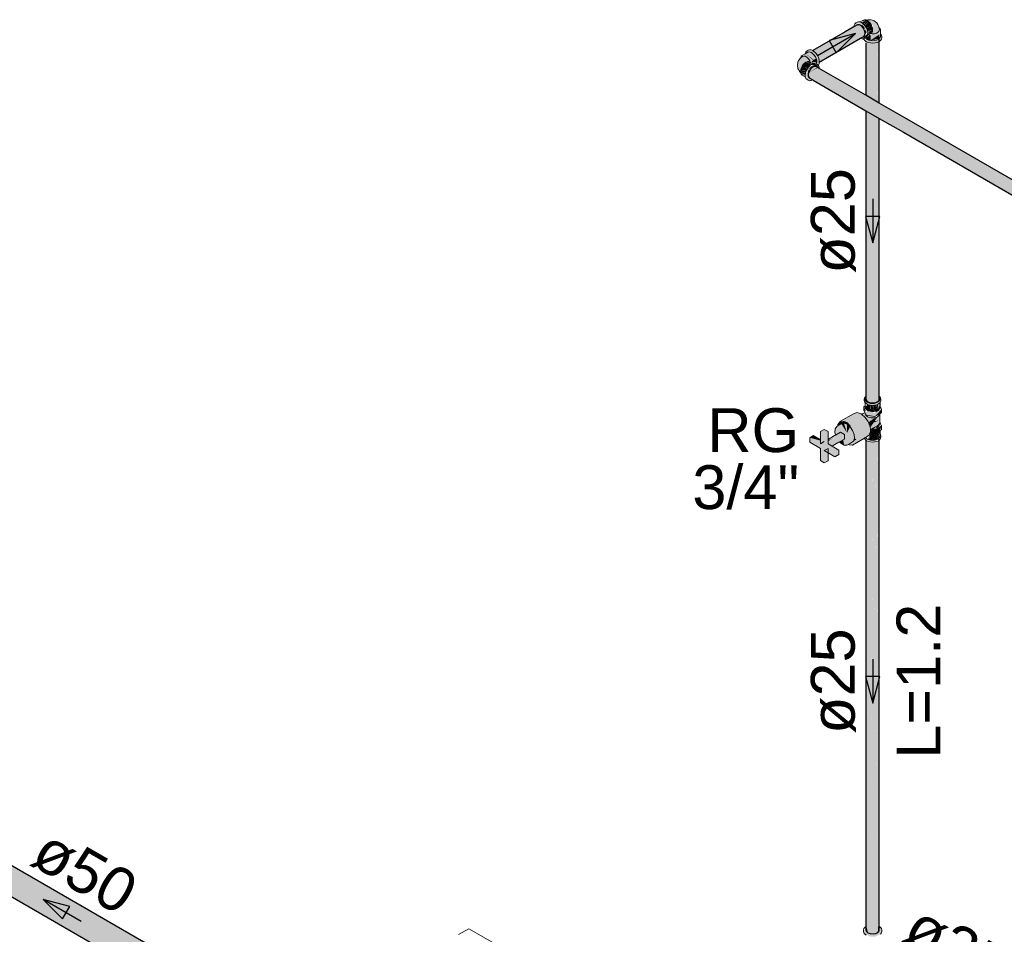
# Model space of a CAD drawing. Header units: millimetres. Extents: x 567 to 934, y -1 to 364.
# Tile 593 of 656: x 760.3 to 764.79, y 71.02 to 75.2. Entities that reach past the tile are written whole.
import ezdxf

# ---------------------------------------------------------------- set-up
doc = ezdxf.new("R2010")
doc.units = ezdxf.units.MM
doc.header["$MEASUREMENT"] = 0
doc.linetypes.add('JIS_02_2.0', pattern=[0.3, 0.2, -0.1])
doc.linetypes.add('NULL', pattern=[0])
for name, color, linetype, lineweight in [('AF-Condutos', 140, 'Continuous', 25), ('AF-Conexões', 152, 'Continuous', 18), ('AF-Registro', 253, 'Continuous', 18), ('AF-Sentido conduto', 140, 'Continuous', 30), ('AF-Textos conduto', 7, 'Continuous', 9), ('DI-Área do detalhe', 10, 'JIS_02_2.0', 0), ('Textos', 7, 'Continuous', 9)]:
    doc.layers.add(name, color=color, linetype=linetype, lineweight=lineweight)
doc.styles.add('Arial', font='arial.ttf')

msp = doc.modelspace()

# ---------------------------------------------------------------- hatches: boundary and pattern name
at = {"layer": 'AF-Condutos', "linetype": 'Continuous'}
for points in [[(763.9178, 75.0549), (763.9295, 75.0456), (764.1479, 75.1584), (764.1397, 75.1673), (764.1225, 75.1731)], [(764.1495, 75.1185), (764.1567, 75.1357), (764.1479, 75.1584), (763.9303, 75.046), (763.9431, 75.0251), (764.1214, 75.1174), (763.9467, 75.0142), (764.1317, 75.113), (763.9479, 75.0058)], [(764.1214, 75.1174), (763.9434, 75.0253), (763.9466, 75.0145)], [(764.1513, 75.1195), (764.1362, 75.111), (763.9479, 75.0021)], [(764.1317, 75.113), (763.947, 75.0143), (763.9479, 75.0059)], [(763.9482, 75.0023), (764.1362, 75.111), (763.9484, 75.006)], [(764.1629, 75.0914), (764.1609, 75.0968), (764.1626, 74.85)], [(764.1613, 74.8507), (764.1621, 74.8502), (764.1609, 75.0905)], [(764.1629, 75.0956), (764.1687, 74.8464), (764.1698, 74.8458), (764.1698, 75.0946)], [(764.1643, 74.849), (764.1672, 74.8473), (764.1629, 75.0914)], [(764.1629, 74.8498), (764.1643, 74.849), (764.1629, 75.0914)], [(764.1672, 74.8473), (764.1687, 74.8464), (764.163, 75.0915)], [(764.2015, 74.9585), (764.2023, 75.0898), (764.1698, 75.0925), (764.1698, 74.8458), (764.2014, 74.8276)], [(764.2126, 74.9575), (764.2123, 75.0922), (764.2023, 75.0898), (764.2014, 74.8276), (764.2136, 74.8205)], [(764.2136, 74.8205), (764.2152, 75.0929), (764.2123, 75.0922)], [(764.2136, 74.8205), (764.2153, 74.8196), (764.2153, 75.1019)], [(764.2153, 75.0917), (764.2153, 74.8195), (764.2215, 74.816), (764.2217, 75.0966), (764.221, 75.0961)], [(763.9349, 74.9814), (763.9254, 74.9831), (763.9078, 74.9709), (763.8975, 74.9485), (763.9012, 74.9307), (768.1001, 72.5064), (766.9026, 73.1993), (768.0964, 72.5138), (766.9164, 73.198), (768.0964, 72.5242), (766.9396, 73.1959), (768.1001, 72.5358), (766.9682, 73.1933), (768.1068, 72.5466), (766.9974, 73.1906), (768.1153, 72.5548), (767.0222, 73.1883), (768.1243, 72.5589), (767.0383, 73.1868), (768.1321, 72.5582)], [(764.1609, 73.4681), (764.1629, 73.4586), (764.1805, 73.4485), (764.2054, 73.4492), (764.2132, 74.7505), (764.1609, 74.7807)], [(764.2217, 73.4677), (764.2217, 74.7456), (764.2132, 74.7505), (764.2054, 73.4492), (764.2153, 73.4539)], [(764.1609, 71.0591), (764.163, 71.0604), (764.1629, 73.2846)], [(764.1609, 71.0439), (764.1629, 73.2759), (764.1609, 73.2774)], [(764.17, 71.0635), (764.1698, 73.2785), (764.163, 71.0607), (764.1698, 71.0305), (764.1805, 71.0265), (764.1805, 73.2745)], [(764.2054, 71.0272), (764.2153, 71.0319), (764.2153, 73.2799)], [(764.221, 73.2766), (764.2153, 73.274), (764.2153, 71.0319)], [(764.221, 71.0599), (764.221, 73.2864), (764.2154, 71.072)], [(764.221, 71.0384), (764.2217, 73.2781), (764.221, 73.2776)], [(764.2217, 71.0594), (764.2217, 73.2937), (764.2211, 71.064)], [(764.1629, 73.2756), (764.163, 71.0607), (764.1698, 73.2707)], [(764.1698, 73.2721), (764.17, 71.066), (764.1805, 73.2678)], [(764.1805, 71.0265), (764.1931, 71.0253), (764.1931, 73.2733)], [(764.1805, 73.2679), (764.1805, 71.0265), (764.193, 73.2665)], [(764.1931, 71.0253), (764.2054, 71.0272), (764.2054, 73.2752)], [(764.1931, 73.2689), (764.1931, 71.0253), (764.2053, 73.2698)], [(764.2152, 73.2729), (764.2054, 73.2706), (764.2054, 71.0272)], [(757.4887, 72.798), (763.4015, 69.3843), (763.3942, 69.399), (763.3942, 69.4198), (763.4016, 69.443), (763.4149, 69.4646), (763.4321, 69.4809), (763.45, 69.4891), (757.5852, 72.875), (757.5371, 72.9029), (757.5192, 72.8947), (757.5021, 72.8784), (757.4887, 72.8568), (757.4814, 72.8335), (757.4814, 72.8128)], [(757.5371, 72.9029), (757.5852, 72.875), (763.1753, 69.6477)], [(757.5371, 72.9029), (763.1753, 69.6477), (763.45, 69.4891), (763.4656, 69.4877), (757.5527, 72.9015)], [(757.5568, 72.7586), (763.0602, 69.5813), (763.4015, 69.3843)], [(764.163, 71.0607), (764.1629, 71.0366), (764.1698, 71.0305)], [(764.2153, 71.0624), (764.2153, 71.0319), (764.221, 71.0384)], [(764.2171, 71.0617), (764.221, 71.0384), (764.221, 71.0599)]]:
    msp.add_hatch(color=151, dxfattribs=at).paths.add_polyline_path(points)
at = {"layer": 'AF-Conexões', "linetype": 'Continuous'}
for points in [[(764.1133, 75.1678), (764.1278, 75.1803), (764.156, 75.1575), (764.1636, 75.1379), (764.1695, 75.1413), (764.1666, 75.1512), (764.1558, 75.1698), (764.1411, 75.1829), (764.1263, 75.1868), (764.1097, 75.1772)], [(764.1354, 75.1853), (764.1602, 75.1947), (764.1542, 75.1953)], [(764.1574, 75.1931), (764.1405, 75.1833), (764.1665, 75.192)], [(764.1665, 75.192), (764.1415, 75.1826), (764.1454, 75.1798)], [(764.1428, 75.1639), (764.1519, 75.151), (764.156, 75.1575), (764.1428, 75.1739)], [(764.146, 75.1801), (764.1503, 75.1756), (764.1665, 75.192)], [(764.1511, 75.1748), (764.1729, 75.1873), (764.1665, 75.192)], [(764.152, 75.1753), (764.1558, 75.1698), (764.1729, 75.1873)], [(764.1568, 75.1684), (764.1619, 75.1609), (764.1878, 75.1655), (764.1729, 75.1873)], [(764.1663, 75.1517), (764.1903, 75.1572), (764.1878, 75.1655), (764.1624, 75.1598)], [(764.2201, 75.1603), (764.2144, 75.1747), (764.1986, 75.1904), (764.1643, 75.1936), (764.1938, 75.1685), (764.1933, 75.1585), (764.1864, 75.1358), (764.199, 75.1319), (764.2199, 75.1382)], [(764.1428, 75.1082), (764.1666, 75.1172), (764.1696, 75.1404), (764.1646, 75.1285)], [(764.2263, 75.1492), (764.2216, 75.1592), (764.2241, 75.1344), (764.1825, 75.1298), (764.1825, 75.1004), (764.1707, 75.099), (764.1609, 75.1046), (764.1554, 75.101), (764.1807, 75.0898), (764.2023, 75.0898), (764.2209, 75.096), (764.2317, 75.1136)], [(764.1559, 75.1268), (764.1636, 75.1379), (764.1583, 75.1517)], [(764.1652, 75.1063), (764.2263, 75.1314), (764.1613, 75.1097)], [(764.1627, 75.1087), (764.1825, 75.1004), (764.1825, 75.1252), (764.1757, 75.1258)], [(764.1694, 75.1452), (764.1903, 75.1572), (764.1664, 75.1517)], [(764.1903, 75.1572), (764.1685, 75.1446), (764.1878, 75.1485)], [(764.1796, 75.1428), (764.17, 75.1372), (764.1878, 75.1417), (764.1878, 75.1475), (764.1693, 75.1437)], [(764.1703, 75.13), (764.1878, 75.1371), (764.1903, 75.1425)], [(764.1706, 75.1311), (764.1903, 75.1425), (764.1711, 75.1364)], [(764.1802, 75.1009), (764.2211, 75.1094), (764.2217, 75.1284)], [(763.8633, 75.0216), (763.8538, 75.0095), (763.8481, 74.988), (763.8506, 74.9734), (763.8634, 74.9541), (763.8651, 74.9722), (763.8854, 75.0058), (763.9043, 75.0086), (763.8914, 75.0246), (763.8767, 75.0302)], [(763.875, 75.0341), (763.8937, 75.0261), (763.9086, 75.0043), (763.9341, 75.019), (763.9412, 75.0095), (763.9412, 74.9982), (763.9471, 74.9953), (763.9442, 75.0228), (763.9334, 75.0414), (763.9187, 75.0545), (763.8981, 75.055)], [(763.9376, 75.001), (763.8854, 75.0414), (763.9365, 74.996)], [(763.8881, 74.9628), (763.892, 74.9709), (763.875, 74.9911), (763.8636, 74.9672)], [(763.8977, 74.9793), (763.881, 74.9973), (763.875, 74.9911), (763.8926, 74.9719)], [(763.8949, 75.0025), (763.881, 74.9973), (763.9027, 74.9848), (763.9085, 74.9898)], [(763.9018, 74.9853), (763.881, 74.9973), (763.8977, 74.9794)], [(763.9178, 74.9211), (763.8975, 74.9381), (763.9416, 74.9775), (763.8975, 74.9485), (763.8979, 74.9675), (763.9111, 74.9839), (763.9052, 74.9873), (763.8981, 74.9798), (763.8873, 74.9612), (763.8833, 74.9419), (763.8979, 74.9194)], [(763.9145, 74.9936), (763.8996, 75.0053), (763.8937, 75.0047)], [(763.9134, 74.9933), (763.8937, 75.0047), (763.9086, 74.9911)], [(763.9206, 74.9831), (763.9111, 74.9839), (763.9018, 74.9724)], [(763.9245, 74.9827), (763.9018, 74.9724), (763.9068, 74.9699)], [(763.9471, 74.9807), (763.9275, 74.9968), (763.9059, 74.9879), (763.9187, 74.9895)], [(763.9332, 74.9824), (763.9235, 74.988), (763.9116, 74.9843)], [(763.9374, 75.0029), (763.9341, 75.019), (763.9126, 75.0066), (763.9155, 75.0004)], [(763.8853, 74.9546), (763.8636, 74.9672), (763.8627, 74.9594)], [(763.8832, 74.9475), (763.885, 74.9536), (763.8627, 74.9594)], [(763.8627, 74.9594), (763.8834, 74.9424), (763.8839, 74.9472)], [(763.8663, 74.9509), (763.8833, 74.9411), (763.8627, 74.9594)], [(763.8844, 74.9552), (763.8873, 74.9612), (763.8636, 74.9672)], [(763.8841, 74.9358), (763.8636, 74.9525), (763.866, 74.9471)], [(763.8955, 74.9509), (763.9073, 74.97), (763.8979, 74.9675)], [(763.9471, 74.9807), (763.9391, 74.979), (763.8989, 74.9529)], [(764.2217, 71.0594), (764.2211, 71.0387), (764.1815, 71.0264), (764.1603, 71.034), (764.1582, 71.0538), (764.1514, 71.0374), (764.1554, 71.0242), (764.1807, 71.013), (764.2023, 71.013), (764.2263, 71.0232), (764.2331, 71.043)]]:
    msp.add_hatch(color=161, dxfattribs=at).paths.add_polyline_path(points)
at = {"layer": 'AF-Registro', "linetype": 'Continuous'}
for points in [[(764.1577, 73.4697), (764.1528, 73.4585), (764.164, 73.443), (764.1908, 73.4365), (764.216, 73.4422), (764.2288, 73.4585), (764.2098, 73.4456), (764.181, 73.4434), (764.1611, 73.4547)], [(764.1609, 73.471), (764.1567, 73.4653), (764.1699, 73.4524)], [(764.1507, 73.4151), (764.1614, 73.4076), (764.1507, 73.4308)], [(764.1565, 73.4342), (764.1519, 73.4315), (764.1666, 73.4106)], [(764.156, 73.4035), (764.1614, 73.3919), (764.2016, 73.3857), (764.231, 73.4184), (764.2016, 73.4014), (764.1725, 73.4102)], [(764.1565, 73.4286), (764.1666, 73.4146), (764.1724, 73.4392), (764.1683, 73.4403)], [(764.1724, 73.4393), (764.1666, 73.4146), (764.1819, 73.4095), (764.1806, 73.4374)], [(764.1819, 73.4372), (764.1819, 73.4095), (764.1908, 73.4088), (764.1908, 73.4365)], [(764.1908, 73.4365), (764.1908, 73.4088), (764.1997, 73.4095)], [(764.1997, 73.4095), (764.1997, 73.4359), (764.1922, 73.4366)], [(764.208, 73.4115), (764.201, 73.4374), (764.1997, 73.4109)], [(764.208, 73.4115), (764.2059, 73.4377), (764.2011, 73.4374)], [(764.231, 73.4027), (764.231, 73.4184), (764.2016, 73.3857)], [(764.2236, 73.4228), (764.2024, 73.4025), (764.2215, 73.4129)], [(764.208, 73.4129), (764.208, 73.4378), (764.2059, 73.4385)], [(764.208, 73.439), (764.208, 73.4115), (764.2151, 73.4146)], [(764.2151, 73.4407), (764.2098, 73.4395), (764.2151, 73.4146)], [(764.2151, 73.4418), (764.2151, 73.4146), (764.2205, 73.4187)], [(764.2251, 73.431), (764.2251, 73.4495), (764.2216, 73.4459), (764.2203, 73.4197)], [(764.1063, 73.3994), (764.0422, 73.3624), (764.0568, 73.3662), (764.0744, 73.3604), (764.092, 73.3459), (764.0744, 73.3104), (764.1156, 73.3021), (764.1797, 73.3391), (764.1707, 73.3623), (764.1561, 73.3829), (764.1413, 73.395), (764.1209, 73.4032)], [(764.0603, 73.3551), (764.0744, 73.3504), (764.0744, 73.3104), (764.0914, 73.3447), (764.0744, 73.3604), (764.0568, 73.3662)], [(764.1549, 73.4029), (764.1457, 73.3976), (764.1713, 73.3605), (764.2123, 73.384), (764.1749, 73.3898)], [(764.1716, 73.3598), (764.1754, 73.3502), (764.2202, 73.3673)], [(764.1801, 73.3344), (764.2144, 73.3852), (764.1736, 73.3547)], [(764.2133, 73.3846), (764.1775, 73.3639), (764.1736, 73.3547)], [(764.2238, 73.3597), (764.2238, 73.3982), (764.1801, 73.3344), (764.1888, 73.3318), (764.2144, 73.3452)], [(763.9043, 73.2682), (763.9528, 73.2402), (763.9528, 73.1842), (763.9708, 73.1738), (763.9881, 73.1838), (763.9881, 73.2398), (763.9708, 73.2298), (764.0193, 73.2018), (764.0366, 73.2118), (764.0366, 73.2326), (763.9881, 73.2606), (763.9881, 73.3166), (763.9701, 73.327), (763.9528, 73.317), (763.9528, 73.261), (763.9701, 73.271), (763.9043, 73.289)], [(764.0192, 73.3141), (764.0223, 73.3011), (764.0441, 73.3137), (764.0626, 73.3036), (764.0568, 73.2794), (764.0608, 73.2551), (764.074, 73.2543), (764.1044, 73.2731), (764.1089, 73.2863), (764.1073, 73.3037), (764.1001, 73.3223), (764.0885, 73.3388), (764.0744, 73.3504), (764.0603, 73.3551), (764.0487, 73.352), (764.0325, 73.3422), (764.0207, 73.3298)], [(764.0375, 73.3456), (764.0487, 73.352), (764.0744, 73.3104), (764.0574, 73.3644), (764.0422, 73.3624), (764.0332, 73.3496)], [(764.1639, 73.2922), (764.176, 73.3007), (764.1816, 73.3173), (764.1797, 73.3391), (764.1639, 73.3132), (764.1156, 73.3021), (764.1073, 73.3037), (764.1089, 73.2863), (764.1175, 73.2803), (764.0829, 73.2594), (764.0999, 73.2552)], [(764.1639, 73.3132), (764.1797, 73.3391), (764.1156, 73.3021)], [(764.1794, 73.3108), (764.2016, 73.3074), (764.2016, 73.3272), (764.1827, 73.3208)], [(764.1808, 73.3258), (764.1813, 73.3208), (764.2016, 73.3272), (764.193, 73.3321)], [(764.231, 73.3441), (764.2016, 73.3272), (764.2016, 73.3094), (764.2251, 73.321)], [(764.2184, 73.3412), (764.2133, 73.3446), (764.2067, 73.3344)], [(763.9528, 73.281), (763.9216, 73.299), (763.9043, 73.289), (763.9528, 73.2757)], [(764.0062, 73.2502), (764.0626, 73.2828), (764.0626, 73.3036), (764.0446, 73.314), (763.9881, 73.2814), (763.9881, 73.2773), (764.0249, 73.2903), (763.9767, 73.2672), (764.0033, 73.2519)], [(764.0094, 73.2848), (763.9881, 73.2773), (763.9881, 73.2734)], [(764.0608, 73.2551), (764.0568, 73.2794), (764.0404, 73.27)], [(764.1089, 73.2863), (764.1044, 73.2731), (764.1175, 73.2803)], [(764.2283, 73.2945), (764.1908, 73.2769), (764.1609, 73.2805), (764.2006, 73.2694)], [(764.1695, 73.2814), (764.1737, 73.2796), (764.1738, 73.2944)], [(764.1744, 73.2793), (764.1811, 73.3043), (764.1787, 73.3089)], [(764.2, 73.3065), (764.2072, 73.2793), (764.208, 73.3095), (764.1819, 73.3075), (764.1745, 73.2794), (764.1908, 73.2769)], [(764.1997, 73.3075), (764.1913, 73.2756), (764.2072, 73.2794)], [(764.2151, 73.2827), (764.2205, 73.3167), (764.208, 73.3095)], [(764.208, 73.3095), (764.208, 73.2796), (764.2144, 73.2824)], [(764.2205, 73.2868), (764.2238, 73.3203), (764.2209, 73.3186), (764.2156, 73.283)]]:
    msp.add_hatch(color=254, dxfattribs=at).paths.add_polyline_path(points)

# ---------------------------------------------------------------- linework, layer by layer
at = {"layer": 'AF-Condutos'}
for p, q in [((764.1026, 75.1616), (764.0664, 75.1407)), ((764.104, 75.1624), (764.1026, 75.1616)), ((764.1056, 75.1633), (764.104, 75.1624)), ((764.1059, 75.1635), (764.1056, 75.1633)), ((764.1225, 75.1731), (764.1059, 75.1635)), ((764.1307, 75.1725), (764.1225, 75.1731)), ((764.1397, 75.1673), (764.1307, 75.1725)), ((764.1479, 75.1584), (764.1397, 75.1673)), ((764.0664, 75.1407), (763.9178, 75.0549)), ((764.1365, 75.1109), (764.1513, 75.1195)), ((764.1539, 75.1472), (764.1479, 75.1584)), ((764.1513, 75.1195), (764.1558, 75.1259)), ((764.1567, 75.1357), (764.1539, 75.1472)), ((764.1558, 75.1259), (764.1567, 75.1357)), ((763.9479, 75.0021), (764.1365, 75.1109)), ((764.1609, 75.0905), (764.1609, 74.9621)), ((764.2217, 74.9567), (764.2217, 75.1157)), ((763.9254, 74.9831), (763.9164, 74.979)), ((763.9332, 74.9824), (763.9254, 74.9831)), ((763.9479, 74.9739), (763.9332, 74.9824)), ((763.9012, 74.9601), (763.8975, 74.9485)), ((763.8975, 74.9485), (763.8975, 74.9381)), ((763.8975, 74.9381), (763.9012, 74.9307)), ((763.9078, 74.9709), (763.9012, 74.9601)), ((763.9164, 74.979), (763.9078, 74.9709)), ((764.1609, 74.8509), (763.9479, 74.9739)), ((764.1609, 74.9621), (764.1609, 74.8509)), ((764.2217, 74.8158), (764.2217, 74.9567)), ((763.9012, 74.9307), (763.9178, 74.9211)), ((763.9178, 74.9211), (763.918, 74.921)), ((763.918, 74.921), (763.9196, 74.92)), ((763.9196, 74.92), (763.9572, 74.8983)), ((763.9572, 74.8983), (764.1609, 74.7807)), ((764.2217, 74.8158), (764.1609, 74.8509)), ((764.3378, 74.7488), (764.2217, 74.8158)), ((764.1609, 74.7807), (764.1609, 74.407)), ((764.1609, 74.7807), (764.2217, 74.7456)), ((764.2217, 74.2844), (764.2217, 74.7456)), ((764.2217, 74.7456), (764.3317, 74.6821)), ((765.0138, 74.3585), (764.3378, 74.7488)), ((764.3317, 74.6821), (764.9728, 74.312)), ((764.1609, 74.407), (764.1609, 73.4808)), ((764.2217, 73.4783), (764.2217, 74.2844)), ((764.1609, 73.4808), (764.1609, 73.4659)), ((764.1609, 73.4659), (764.1629, 73.4586)), ((764.1629, 73.4586), (764.1698, 73.4525)), ((764.2153, 73.4539), (764.221, 73.4604)), ((764.221, 73.4604), (764.2216, 73.4668)), ((764.2216, 73.4668), (764.2217, 73.4677)), ((764.2217, 73.477), (764.2217, 73.4783)), ((764.2217, 73.4765), (764.2217, 73.477)), ((764.2217, 73.4698), (764.2217, 73.4765)), ((764.2217, 73.4677), (764.2217, 73.4698)), ((764.1698, 73.4525), (764.1805, 73.4485)), ((764.1805, 73.4485), (764.1931, 73.4473)), ((764.1931, 73.4473), (764.2054, 73.4492)), ((764.2054, 73.4492), (764.2153, 73.4539)), ((764.1609, 73.2774), (764.1609, 71.0439)), ((764.2217, 71.0631), (764.2217, 73.2937)), ((763.1819, 69.6515), (757.5527, 72.9015)), ((757.5568, 72.7586), (763.0602, 69.5813)), ((764.1609, 71.0439), (764.1629, 71.0366)), ((764.1629, 71.0366), (764.1698, 71.0305)), ((764.2054, 71.0272), (764.2153, 71.0319)), ((764.2153, 71.0319), (764.221, 71.0384)), ((764.221, 71.0384), (764.2217, 71.0457)), ((764.2217, 71.0596), (764.2217, 71.0631)), ((764.2217, 71.0594), (764.2217, 71.0596)), ((764.2217, 71.0457), (764.2217, 71.0594)), ((764.1698, 71.0305), (764.1805, 71.0265)), ((764.1805, 71.0265), (764.1931, 71.0253)), ((764.1931, 71.0253), (764.2054, 71.0272))]:
    msp.add_line(p, q, dxfattribs=at)
at = {"layer": 'AF-Conexões'}
for p, q in [((764.1067, 75.1707), (764.1059, 75.1635)), ((764.1082, 75.174), (764.1067, 75.1707)), ((764.1097, 75.1772), (764.1082, 75.174)), ((764.1144, 75.1815), (764.1097, 75.1772)), ((764.1202, 75.1849), (764.1144, 75.1815)), ((764.1263, 75.1868), (764.1202, 75.1849)), ((764.1334, 75.1861), (764.1263, 75.1868)), ((764.1349, 75.1855), (764.1334, 75.1861)), ((764.1491, 75.1937), (764.1349, 75.1855)), ((764.1411, 75.1829), (764.1349, 75.1855)), ((764.1487, 75.1773), (764.1411, 75.1829)), ((764.1558, 75.1698), (764.1487, 75.1773)), ((764.1542, 75.1953), (764.1491, 75.1937)), ((764.1602, 75.1947), (764.1542, 75.1953)), ((764.1619, 75.1609), (764.1558, 75.1698)), ((764.1616, 75.1941), (764.1602, 75.1947)), ((764.1687, 75.1957), (764.1616, 75.1941)), ((764.1619, 75.194), (764.1616, 75.1941)), ((764.1619, 75.194), (764.1744, 75.1954)), ((764.166, 75.1943), (764.1619, 75.1939)), ((764.1665, 75.192), (764.1619, 75.194)), ((764.1744, 75.1954), (764.166, 75.1943)), ((764.1729, 75.1873), (764.1665, 75.192)), ((764.1792, 75.196), (764.1687, 75.1957)), ((764.1788, 75.1811), (764.1729, 75.1873)), ((764.1839, 75.1736), (764.1788, 75.1811)), ((764.1847, 75.1954), (764.1792, 75.196)), ((764.1878, 75.1655), (764.1839, 75.1736)), ((764.1892, 75.1934), (764.1847, 75.1954)), ((764.1903, 75.1572), (764.1878, 75.1655)), ((764.1939, 75.1919), (764.1892, 75.1934)), ((764.1986, 75.1904), (764.1939, 75.1919)), ((764.2096, 75.181), (764.1986, 75.1904)), ((764.2144, 75.1747), (764.2096, 75.181)), ((764.2197, 75.1626), (764.2144, 75.1747)), ((764.2199, 75.1617), (764.2197, 75.1626)), ((764.2201, 75.1603), (764.2199, 75.1617)), ((764.1666, 75.1512), (764.1619, 75.1609)), ((764.1619, 75.1128), (764.1666, 75.1172)), ((764.1695, 75.1413), (764.1666, 75.1512)), ((764.1666, 75.1172), (764.1695, 75.1237)), ((764.1696, 75.1404), (764.1695, 75.1413)), ((764.1695, 75.1237), (764.1697, 75.1253)), ((764.1705, 75.1319), (764.1696, 75.1404)), ((764.1697, 75.1253), (764.1819, 75.1323)), ((764.1697, 75.1253), (764.1705, 75.1319)), ((764.178, 75.1328), (764.1819, 75.1323)), ((764.1819, 75.1323), (764.1839, 75.1335)), ((764.1819, 75.1323), (764.1884, 75.1313)), ((764.1839, 75.1335), (764.1878, 75.1371)), ((764.1878, 75.1371), (764.1903, 75.1425)), ((764.1884, 75.1313), (764.199, 75.1319)), ((764.1911, 75.1494), (764.1903, 75.1572)), ((764.1903, 75.1425), (764.1906, 75.1454)), ((764.1906, 75.1454), (764.1911, 75.1494)), ((764.199, 75.1319), (764.2087, 75.1345)), ((764.2087, 75.1345), (764.2163, 75.1389)), ((764.2163, 75.1389), (764.2209, 75.1445)), ((764.2219, 75.1506), (764.2201, 75.1603)), ((764.2216, 75.1592), (764.2201, 75.1603)), ((764.2209, 75.1445), (764.2219, 75.1506)), ((764.2251, 75.1544), (764.2216, 75.1592)), ((764.2263, 75.1492), (764.2251, 75.1544)), ((764.2251, 75.1146), (764.2263, 75.1198)), ((764.2263, 75.1328), (764.2263, 75.1492)), ((764.2263, 75.1198), (764.2263, 75.1328)), ((764.2275, 75.1318), (764.2263, 75.1328)), ((764.2317, 75.126), (764.2275, 75.1318)), ((764.2331, 75.1198), (764.2317, 75.126)), ((764.2331, 75.113), (764.2331, 75.1198)), ((764.1365, 75.1109), (764.1428, 75.1082)), ((764.1428, 75.1082), (764.1471, 75.1078)), ((764.1471, 75.1078), (764.1499, 75.1075)), ((764.1499, 75.1075), (764.151, 75.1079)), ((764.151, 75.1079), (764.156, 75.1094)), ((764.151, 75.1079), (764.1511, 75.1074)), ((764.1511, 75.1074), (764.1513, 75.1068)), ((764.1513, 75.1068), (764.1554, 75.101)), ((764.1554, 75.101), (764.1609, 75.0968)), ((764.156, 75.1094), (764.1599, 75.1117)), ((764.1599, 75.1117), (764.1609, 75.1122)), ((764.1599, 75.1117), (764.1602, 75.1113)), ((764.1602, 75.1113), (764.1609, 75.1104)), ((764.1609, 75.1122), (764.1619, 75.1128)), ((764.1609, 75.1104), (764.1613, 75.1097)), ((764.1609, 75.0968), (764.162, 75.096)), ((764.1613, 75.1097), (764.1627, 75.1087)), ((764.162, 75.096), (764.1707, 75.0922)), ((764.1627, 75.1087), (764.1669, 75.1056)), ((764.1669, 75.1056), (764.1673, 75.1054)), ((764.1673, 75.1054), (764.1725, 75.1031)), ((764.1707, 75.0922), (764.1807, 75.0898)), ((764.1725, 75.1031), (764.1741, 75.1024)), ((764.1741, 75.1024), (764.1825, 75.1004)), ((764.1807, 75.0898), (764.1915, 75.0889)), ((764.1825, 75.1004), (764.1915, 75.0997)), ((764.1915, 75.0997), (764.2005, 75.1004)), ((764.1915, 75.0889), (764.2023, 75.0898)), ((764.2005, 75.1004), (764.2089, 75.1024)), ((764.2023, 75.0898), (764.2123, 75.0922)), ((764.2089, 75.1024), (764.2161, 75.1056)), ((764.2123, 75.0922), (764.2209, 75.096)), ((764.2161, 75.1056), (764.2216, 75.1097)), ((764.2209, 75.096), (764.2217, 75.0966)), ((764.2216, 75.1097), (764.2217, 75.1099)), ((764.2217, 75.1099), (764.2251, 75.1146)), ((764.2217, 75.0966), (764.2275, 75.101)), ((764.2275, 75.101), (764.2317, 75.1068)), ((764.2317, 75.1068), (764.2331, 75.113)), ((763.8709, 75.028), (763.8633, 75.0216)), ((763.866, 75.0289), (763.8636, 75.0234)), ((763.8699, 75.0325), (763.866, 75.0289)), ((763.8842, 75.0407), (763.8699, 75.0325)), ((763.8767, 75.0302), (763.8709, 75.028)), ((763.8838, 75.029), (763.8767, 75.0302)), ((763.8914, 75.0246), (763.8838, 75.029)), ((763.8954, 75.0472), (763.8842, 75.0407)), ((763.8843, 75.0423), (763.8842, 75.0407)), ((763.8873, 75.0488), (763.8843, 75.0423)), ((763.892, 75.0531), (763.8873, 75.0488)), ((763.8979, 75.0565), (763.892, 75.0531)), ((763.9005, 75.0488), (763.8954, 75.0472)), ((763.904, 75.0584), (763.8979, 75.0565)), ((763.9062, 75.0482), (763.9005, 75.0488)), ((763.9111, 75.0577), (763.904, 75.0584)), ((763.9064, 75.0482), (763.9062, 75.0482)), ((763.9128, 75.0455), (763.9064, 75.0482)), ((763.9178, 75.0549), (763.9111, 75.0577)), ((763.9192, 75.0408), (763.9128, 75.0455)), ((763.9187, 75.0545), (763.9178, 75.0549)), ((763.9263, 75.0489), (763.9187, 75.0545)), ((763.9251, 75.0346), (763.9192, 75.0408)), ((763.9302, 75.0271), (763.9251, 75.0346)), ((763.9334, 75.0414), (763.9263, 75.0489)), ((763.9341, 75.019), (763.9302, 75.0271)), ((763.9395, 75.0325), (763.9334, 75.0414)), ((763.9442, 75.0228), (763.9395, 75.0325)), ((763.8507, 75.0022), (763.8481, 74.988)), ((763.8481, 74.988), (763.8491, 74.9831)), ((763.8491, 74.9831), (763.8501, 74.9783)), ((763.8538, 75.0095), (763.8507, 75.0022)), ((763.8616, 75.0202), (763.8538, 75.0095)), ((763.8623, 75.0207), (763.8616, 75.0202)), ((763.8633, 75.0216), (763.8623, 75.0207)), ((763.8636, 75.0234), (763.8633, 75.0216)), ((763.8699, 74.9836), (763.866, 74.9755)), ((763.875, 74.9911), (763.8699, 74.9836)), ((763.881, 74.9973), (763.875, 74.9911)), ((763.8873, 75.002), (763.881, 74.9973)), ((763.891, 75.0036), (763.8873, 75.002)), ((763.8937, 75.0047), (763.891, 75.0036)), ((763.8985, 75.0175), (763.8914, 75.0246)), ((763.8996, 75.0053), (763.8937, 75.0047)), ((763.9052, 74.9873), (763.8981, 74.9798)), ((763.9043, 75.0086), (763.8985, 75.0175)), ((763.9047, 75.0037), (763.8996, 75.0053)), ((763.9068, 75.0025), (763.9043, 75.0086)), ((763.9068, 75.0025), (763.9047, 75.0037)), ((763.9059, 74.9879), (763.9052, 74.9873)), ((763.9128, 74.9929), (763.9059, 74.9879)), ((763.9189, 74.9955), (763.9068, 75.0025)), ((763.9083, 74.9989), (763.9068, 75.0025)), ((763.9189, 74.9955), (763.9128, 74.9929)), ((763.9204, 74.9961), (763.9189, 74.9955)), ((763.9275, 74.9968), (763.9204, 74.9961)), ((763.9336, 74.9949), (763.9275, 74.9968)), ((763.9356, 74.9938), (763.9336, 74.9949)), ((763.9365, 75.0107), (763.9341, 75.019)), ((763.9356, 74.9938), (763.9358, 74.9943)), ((763.9395, 74.9915), (763.9356, 74.9938)), ((763.9358, 74.9943), (763.9362, 74.9953)), ((763.9362, 74.9953), (763.9365, 74.996)), ((763.9367, 75.009), (763.9365, 75.0107)), ((763.9365, 74.996), (763.9368, 74.9977)), ((763.9373, 75.0033), (763.9367, 75.009)), ((763.9368, 74.9977), (763.9374, 75.0029)), ((763.9374, 75.0029), (763.9373, 75.0033)), ((763.9433, 74.988), (763.9395, 74.9915)), ((763.9433, 74.988), (763.9437, 74.9883)), ((763.9442, 74.9872), (763.9433, 74.988)), ((763.9437, 74.9883), (763.9442, 74.9888)), ((763.9471, 75.0129), (763.9442, 75.0228)), ((763.9442, 74.9888), (763.9471, 74.9953)), ((763.9453, 74.9846), (763.9442, 74.9872)), ((763.9471, 74.9807), (763.9453, 74.9846)), ((763.9481, 75.0035), (763.9471, 75.0129)), ((763.9471, 74.9953), (763.9479, 75.0021)), ((763.9479, 75.0021), (763.9481, 75.0035)), ((763.8501, 74.9783), (763.8506, 74.9734)), ((763.8506, 74.9734), (763.8529, 74.9684)), ((763.8529, 74.9684), (763.8584, 74.9594)), ((763.8558, 74.9644), (763.8609, 74.9577)), ((763.8633, 74.9544), (763.8558, 74.9644)), ((763.8584, 74.9594), (763.8634, 74.9541)), ((763.8609, 74.9577), (763.8633, 74.9544)), ((763.8636, 74.9672), (763.8627, 74.9594)), ((763.8627, 74.9594), (763.8633, 74.9544)), ((763.8633, 74.9544), (763.8634, 74.9541)), ((763.8634, 74.9541), (763.8636, 74.9525)), ((763.866, 74.9755), (763.8636, 74.9672)), ((763.8636, 74.9525), (763.866, 74.9471)), ((763.866, 74.9471), (763.8699, 74.9435)), ((763.8699, 74.9435), (763.8841, 74.9352)), ((763.8843, 74.9513), (763.8833, 74.9419)), ((763.8833, 74.9419), (763.8841, 74.9352)), ((763.8873, 74.9612), (763.8843, 74.9513)), ((763.892, 74.9709), (763.8873, 74.9612)), ((763.8981, 74.9798), (763.892, 74.9709)), ((763.9479, 74.9739), (763.9471, 74.9807)), ((763.8841, 74.9352), (763.8843, 74.9337)), ((763.8843, 74.9337), (763.8873, 74.9272)), ((763.8873, 74.9272), (763.892, 74.9228)), ((763.892, 74.9228), (763.8979, 74.9194)), ((763.8979, 74.9194), (763.904, 74.9175)), ((763.904, 74.9175), (763.9075, 74.9179)), ((763.9075, 74.9179), (763.9111, 74.9182)), ((763.9111, 74.9182), (763.9178, 74.9211)), ((764.1513, 71.0492), (764.1498, 71.043)), ((764.1498, 71.043), (764.1498, 71.0362)), ((764.1498, 71.0362), (764.1513, 71.03)), ((764.1554, 71.055), (764.1513, 71.0492)), ((764.1574, 71.0565), (764.1554, 71.055)), ((764.1609, 71.0591), (764.1574, 71.0565)), ((764.2229, 71.0585), (764.2217, 71.0594)), ((764.2275, 71.055), (764.2229, 71.0585)), ((764.2312, 71.0499), (764.2275, 71.055)), ((764.2317, 71.0492), (764.2312, 71.0499)), ((764.2331, 71.043), (764.2317, 71.0492)), ((764.2317, 71.03), (764.2331, 71.0362)), ((764.2331, 71.0362), (764.2331, 71.043)), ((764.1513, 71.03), (764.1554, 71.0242)), ((764.1554, 71.0242), (764.1567, 71.0232)), ((764.1567, 71.0232), (764.162, 71.0192)), ((764.2263, 71.0232), (764.2275, 71.0242)), ((764.2275, 71.0242), (764.2317, 71.03))]:
    msp.add_line(p, q, dxfattribs=at)
at = {"layer": 'AF-Registro'}
for p, q in [((764.1541, 73.4703), (764.1528, 73.4646)), ((764.1528, 73.4646), (764.1528, 73.4585)), ((764.1528, 73.4585), (764.1541, 73.4528)), ((764.1579, 73.4756), (764.1541, 73.4703)), ((764.1569, 73.4631), (764.1565, 73.4646)), ((764.1577, 73.4667), (764.1566, 73.4621)), ((764.1572, 73.4615), (764.1569, 73.4631)), ((764.1577, 73.4595), (764.1572, 73.4615)), ((764.1587, 73.4682), (764.1577, 73.4667)), ((764.1611, 73.4547), (764.1577, 73.4595)), ((764.1582, 73.4758), (764.1579, 73.4756)), ((764.1609, 73.4778), (764.1582, 73.4758)), ((764.1598, 73.4697), (764.1587, 73.4682)), ((764.1609, 73.4712), (764.1598, 73.4697)), ((764.2239, 73.4595), (764.2205, 73.4547)), ((764.2225, 73.4765), (764.2217, 73.477)), ((764.2219, 73.4696), (764.2217, 73.4698)), ((764.2229, 73.4682), (764.2219, 73.4696)), ((764.2237, 73.4756), (764.2225, 73.4765)), ((764.2239, 73.4667), (764.2229, 73.4682)), ((764.2275, 73.4703), (764.2237, 73.4756)), ((764.2245, 73.4643), (764.2239, 73.4667)), ((764.2244, 73.4615), (764.2239, 73.4595)), ((764.2248, 73.4631), (764.2244, 73.4615)), ((764.2248, 73.4631), (764.2245, 73.4643)), ((764.2251, 73.4646), (764.2248, 73.4631)), ((764.2251, 73.4616), (764.2251, 73.4646)), ((764.2288, 73.4646), (764.2275, 73.4703)), ((764.2275, 73.4528), (764.2288, 73.4585)), ((764.2288, 73.4585), (764.2288, 73.4646)), ((764.1519, 73.4315), (764.1507, 73.4308)), ((764.1507, 73.4308), (764.1507, 73.4151)), ((764.1507, 73.4151), (764.156, 73.4035)), ((764.1554, 73.4335), (764.1519, 73.4315)), ((764.1541, 73.4528), (764.1565, 73.4495)), ((764.156, 73.4339), (764.1554, 73.4335)), ((764.1565, 73.4342), (764.156, 73.4339)), ((764.1565, 73.4495), (764.1579, 73.4475)), ((764.1565, 73.4495), (764.1565, 73.4342)), ((764.1565, 73.4342), (764.1565, 73.4286)), ((764.1565, 73.4286), (764.1577, 73.4235)), ((764.1577, 73.4235), (764.1611, 73.4187)), ((764.1579, 73.4475), (764.164, 73.443)), ((764.1666, 73.4506), (764.1611, 73.4547)), ((764.1611, 73.4187), (764.1666, 73.4146)), ((764.164, 73.443), (764.1683, 73.441)), ((764.1737, 73.4475), (764.1666, 73.4506)), ((764.1666, 73.4146), (764.1737, 73.4115)), ((764.1666, 73.4146), (764.1692, 73.4121)), ((764.1683, 73.441), (764.1718, 73.4395)), ((764.1692, 73.4121), (764.1746, 73.4108)), ((764.1718, 73.4395), (764.181, 73.4373)), ((764.1778, 73.4465), (764.1737, 73.4475)), ((764.1737, 73.4115), (764.1819, 73.4095)), ((764.1746, 73.4108), (764.18, 73.4095)), ((764.1819, 73.4455), (764.1778, 73.4465)), ((764.181, 73.4373), (764.1908, 73.4365)), ((764.1908, 73.4448), (764.1819, 73.4455)), ((764.1965, 73.4452), (764.1908, 73.4448)), ((764.1908, 73.4365), (764.2006, 73.4373)), ((764.1997, 73.4455), (764.1965, 73.4452)), ((764.208, 73.4475), (764.1997, 73.4455)), ((764.1997, 73.4095), (764.208, 73.4115)), ((764.2006, 73.4373), (764.2098, 73.4395)), ((764.2016, 73.4095), (764.2058, 73.4105)), ((764.2058, 73.4105), (764.2083, 73.4111)), ((764.2151, 73.4506), (764.208, 73.4475)), ((764.208, 73.4115), (764.2151, 73.4146)), ((764.2083, 73.4111), (764.2125, 73.4121)), ((764.2151, 73.4146), (764.209, 73.4131)), ((764.2098, 73.4395), (764.216, 73.4422)), ((764.2125, 73.4121), (764.2151, 73.4146)), ((764.2205, 73.4547), (764.2151, 73.4506)), ((764.2151, 73.4146), (764.2205, 73.4187)), ((764.216, 73.4422), (764.2177, 73.443)), ((764.2177, 73.443), (764.2237, 73.4475)), ((764.2205, 73.4187), (764.2239, 73.4235)), ((764.2237, 73.4475), (764.2251, 73.4495)), ((764.2239, 73.4235), (764.2251, 73.4286)), ((764.2251, 73.4495), (764.2275, 73.4528)), ((764.2251, 73.431), (764.2251, 73.4495)), ((764.2251, 73.4286), (764.2251, 73.431)), ((764.2255, 73.4302), (764.2251, 73.431)), ((764.2268, 73.4274), (764.2255, 73.4302)), ((764.2273, 73.4263), (764.2268, 73.4274)), ((764.2282, 73.4245), (764.2273, 73.4263)), ((764.2297, 73.4211), (764.2282, 73.4245)), ((764.231, 73.4184), (764.2297, 73.4211)), ((764.231, 73.4059), (764.231, 73.4184)), ((764.1063, 73.3994), (764.0422, 73.3624)), ((764.1209, 73.4032), (764.1063, 73.3994)), ((764.1385, 73.3974), (764.1209, 73.4032)), ((764.1413, 73.395), (764.1385, 73.3974)), ((764.1428, 73.3959), (764.1413, 73.395)), ((764.1561, 73.3829), (764.1413, 73.395)), ((764.1457, 73.3976), (764.1428, 73.3959)), ((764.1487, 73.3993), (764.1457, 73.3976)), ((764.1535, 73.402), (764.1487, 73.3993)), ((764.1549, 73.4029), (764.1535, 73.402)), ((764.156, 73.4035), (764.1549, 73.4029)), ((764.156, 73.4035), (764.1592, 73.3968)), ((764.1707, 73.3623), (764.1561, 73.3829)), ((764.1592, 73.3968), (764.1614, 73.3919)), ((764.1592, 73.3968), (764.1601, 73.3928)), ((764.1601, 73.3928), (764.1606, 73.392)), ((764.1606, 73.392), (764.1627, 73.3892)), ((764.1614, 73.3919), (764.2016, 73.3857)), ((764.1627, 73.3892), (764.1632, 73.3884)), ((764.1632, 73.3884), (764.1683, 73.3846)), ((764.1683, 73.3846), (764.1749, 73.3817)), ((764.1749, 73.3817), (764.1826, 73.3798)), ((764.18, 73.4095), (764.1854, 73.4082)), ((764.1819, 73.4095), (764.1908, 73.4088)), ((764.1826, 73.3798), (764.1908, 73.3792)), ((764.1854, 73.4082), (764.1908, 73.4069)), ((764.1908, 73.4088), (764.1997, 73.4095)), ((764.1908, 73.4069), (764.1962, 73.4082)), ((764.1908, 73.3792), (764.1991, 73.3798)), ((764.1962, 73.4082), (764.2016, 73.4095)), ((764.1991, 73.3798), (764.2067, 73.3817)), ((764.2016, 73.3857), (764.2227, 73.3979)), ((764.2067, 73.3817), (764.2133, 73.3846)), ((764.2133, 73.3846), (764.2184, 73.3884)), ((764.2184, 73.3884), (764.2216, 73.3928)), ((764.2216, 73.3928), (764.2227, 73.3976)), ((764.2227, 73.3979), (764.2237, 73.3985)), ((764.2227, 73.3979), (764.2227, 73.3979)), ((764.2227, 73.3976), (764.2227, 73.3979)), ((764.2237, 73.3985), (764.2269, 73.4003)), ((764.2238, 73.3982), (764.2237, 73.3985)), ((764.2238, 73.3597), (764.2238, 73.3982)), ((764.2269, 73.4003), (764.231, 73.4027)), ((764.231, 73.4027), (764.231, 73.4059)), ((763.9701, 73.327), (763.9528, 73.317)), ((763.9791, 73.3218), (763.9701, 73.327)), ((763.9881, 73.3166), (763.9791, 73.3218)), ((764.0205, 73.3279), (764.0192, 73.3141)), ((764.0207, 73.3298), (764.0205, 73.3279)), ((764.0279, 73.34), (764.0207, 73.3298)), ((764.0326, 73.3427), (764.0279, 73.34)), ((764.0487, 73.352), (764.0326, 73.3427)), ((764.033, 73.3473), (764.0326, 73.3427)), ((764.0331, 73.3479), (764.033, 73.3473)), ((764.0332, 73.3496), (764.0331, 73.3479)), ((764.0415, 73.3613), (764.0332, 73.3496)), ((764.0422, 73.3624), (764.0415, 73.3613)), ((764.0603, 73.3551), (764.0487, 73.352)), ((764.0744, 73.3504), (764.0603, 73.3551)), ((764.0885, 73.3388), (764.0744, 73.3504)), ((764.1001, 73.3223), (764.0885, 73.3388)), ((764.1073, 73.3037), (764.1001, 73.3223)), ((764.1797, 73.3391), (764.1707, 73.3623)), ((764.1808, 73.3258), (764.1797, 73.3391)), ((764.1808, 73.3258), (764.1879, 73.3299)), ((764.1816, 73.3173), (764.1808, 73.3258)), ((764.1879, 73.3299), (764.1916, 73.332)), ((764.1916, 73.332), (764.2144, 73.3452)), ((764.1916, 73.332), (764.1991, 73.3326)), ((764.1991, 73.3326), (764.2067, 73.3344)), ((764.2067, 73.3344), (764.2133, 73.3374)), ((764.2133, 73.3374), (764.2184, 73.3412)), ((764.2144, 73.3452), (764.2195, 73.3491)), ((764.2182, 73.317), (764.2251, 73.321)), ((764.2184, 73.3412), (764.2216, 73.3456)), ((764.2195, 73.3491), (764.2227, 73.3535)), ((764.2216, 73.3456), (764.2227, 73.3504)), ((764.2227, 73.3535), (764.2238, 73.3582)), ((764.2227, 73.3504), (764.2227, 73.3534)), ((764.2238, 73.3582), (764.2238, 73.3597)), ((764.224, 73.3592), (764.2238, 73.3597)), ((764.2244, 73.3582), (764.224, 73.3592)), ((764.2251, 73.3568), (764.2244, 73.3582)), ((764.2263, 73.3542), (764.2251, 73.3568)), ((764.2251, 73.321), (764.231, 73.3244)), ((764.2251, 73.3129), (764.2251, 73.321)), ((764.2269, 73.353), (764.2263, 73.3542)), ((764.2271, 73.3525), (764.2269, 73.353)), ((764.2287, 73.349), (764.2271, 73.3525)), ((764.2306, 73.345), (764.2287, 73.349)), ((764.231, 73.3441), (764.2306, 73.345)), ((764.231, 73.3348), (764.231, 73.3441)), ((764.231, 73.3244), (764.231, 73.3348)), ((763.9216, 73.299), (763.9043, 73.289)), ((763.9043, 73.289), (763.9043, 73.2786)), ((763.9043, 73.2786), (763.9043, 73.2682)), ((763.9528, 73.281), (763.9216, 73.299)), ((763.9528, 73.317), (763.9528, 73.281)), ((763.9528, 73.281), (763.9528, 73.261)), ((763.9881, 73.2814), (763.9881, 73.3166)), ((764.0177, 73.2984), (763.9881, 73.2814)), ((763.9881, 73.2606), (763.9881, 73.2814)), ((764.0223, 73.3011), (764.0177, 73.2984)), ((764.0192, 73.3141), (764.0223, 73.3011)), ((764.0446, 73.314), (764.0223, 73.3011)), ((764.0404, 73.27), (764.0626, 73.2828)), ((764.0626, 73.3036), (764.0446, 73.314)), ((764.0626, 73.2828), (764.0626, 73.3036)), ((764.0999, 73.2552), (764.1538, 73.2864)), ((764.1044, 73.2731), (764.1089, 73.2863)), ((764.1089, 73.2863), (764.1073, 73.3037)), ((764.1538, 73.2864), (764.1559, 73.2876)), ((764.1538, 73.2864), (764.1541, 73.2853)), ((764.1541, 73.2853), (764.1541, 73.2849)), ((764.1541, 73.2849), (764.1579, 73.2796)), ((764.1559, 73.2876), (764.1576, 73.2886)), ((764.1576, 73.2886), (764.1592, 73.2895)), ((764.1579, 73.2796), (764.1609, 73.2774)), ((764.1592, 73.2895), (764.1639, 73.2922)), ((764.1595, 73.2891), (764.1592, 73.2895)), ((764.1609, 73.2871), (764.1595, 73.2891)), ((764.1611, 73.2868), (764.1609, 73.2871)), ((764.1609, 73.2774), (764.164, 73.2751)), ((764.1666, 73.2827), (764.1611, 73.2868)), ((764.1639, 73.2922), (764.176, 73.3007)), ((764.1737, 73.2796), (764.1666, 73.2827)), ((764.1819, 73.2776), (764.1737, 73.2796)), ((764.176, 73.3007), (764.179, 73.3096)), ((764.179, 73.3096), (764.1794, 73.3108)), ((764.179, 73.3096), (764.1847, 73.3082)), ((764.1794, 73.3108), (764.1816, 73.3173)), ((764.1794, 73.3108), (764.1821, 73.3104)), ((764.1908, 73.2769), (764.1819, 73.2776)), ((764.1821, 73.3104), (764.2016, 73.3074)), ((764.1847, 73.3082), (764.1908, 73.3068)), ((764.1997, 73.2776), (764.1908, 73.2769)), ((764.208, 73.2796), (764.1997, 73.2776)), ((764.2016, 73.3074), (764.2074, 73.3108)), ((764.2074, 73.3108), (764.2182, 73.317)), ((764.2074, 73.3108), (764.2151, 73.3126)), ((764.2151, 73.2827), (764.208, 73.2796)), ((764.2151, 73.3126), (764.2176, 73.3161)), ((764.2205, 73.2868), (764.2151, 73.2827)), ((764.2176, 73.3161), (764.2182, 73.317)), ((764.2177, 73.2751), (764.2217, 73.2781)), ((764.2217, 73.2885), (764.2205, 73.2868)), ((764.2239, 73.2916), (764.2217, 73.2885)), ((764.2217, 73.2781), (764.2237, 73.2796)), ((764.2237, 73.2796), (764.2275, 73.2849)), ((764.2251, 73.2967), (764.2239, 73.2916)), ((764.2251, 73.3057), (764.2251, 73.3129)), ((764.2251, 73.2967), (764.2251, 73.3057)), ((764.2272, 73.3028), (764.2251, 73.3057)), ((764.2275, 73.3024), (764.2272, 73.3028)), ((764.2288, 73.2967), (764.2275, 73.3024)), ((764.2275, 73.2849), (764.2288, 73.2906)), ((764.2288, 73.2906), (764.2288, 73.2967)), ((763.9043, 73.2682), (763.9528, 73.2402)), ((763.9528, 73.261), (763.9701, 73.271)), ((763.9528, 73.2402), (763.9528, 73.1842)), ((763.9881, 73.2398), (763.9708, 73.2298)), ((764.0062, 73.2502), (763.9881, 73.2606)), ((763.9881, 73.1838), (763.9881, 73.2398)), ((764.0062, 73.2502), (764.0192, 73.2577)), ((764.0366, 73.2326), (764.0062, 73.2502)), ((764.0192, 73.2577), (764.0377, 73.2684)), ((764.0366, 73.2222), (764.0366, 73.2326)), ((764.0377, 73.2684), (764.0404, 73.27)), ((764.0404, 73.27), (764.0464, 73.2634)), ((764.0464, 73.2634), (764.0608, 73.2551)), ((764.0608, 73.2551), (764.0626, 73.255)), ((764.0626, 73.255), (764.074, 73.2543)), ((764.074, 73.2543), (764.078, 73.2566)), ((764.078, 73.2566), (764.0804, 73.258)), ((764.0804, 73.258), (764.0948, 73.2663)), ((764.0804, 73.258), (764.0834, 73.2563)), ((764.0834, 73.2563), (764.0984, 73.2553)), ((764.0948, 73.2663), (764.1044, 73.2731)), ((764.0984, 73.2553), (764.0999, 73.2552)), ((764.164, 73.2751), (764.1718, 73.2716)), ((764.1718, 73.2716), (764.181, 73.2694)), ((764.181, 73.2694), (764.1908, 73.2687)), ((764.1908, 73.2687), (764.2006, 73.2694)), ((764.2006, 73.2694), (764.2098, 73.2716)), ((764.2098, 73.2716), (764.2177, 73.2751)), ((763.9708, 73.2298), (763.9881, 73.2198)), ((763.9881, 73.2198), (764.0193, 73.2018)), ((764.0193, 73.2018), (764.0366, 73.2118)), ((764.0366, 73.2118), (764.0366, 73.2222)), ((763.9528, 73.1842), (763.9708, 73.1738)), ((763.9708, 73.1738), (763.9881, 73.1838))]:
    msp.add_line(p, q, dxfattribs=at)
at = {"layer": 'AF-Sentido conduto'}
for p, q in [((764.1135, 75.133), (763.9928, 75.1006)), ((764.0251, 75.0446), (764.1135, 75.133)), ((763.9928, 75.1006), (764.0251, 75.0446)), ((764.2238, 74.2987), (764.1591, 74.2987)), ((764.1591, 74.2987), (764.1915, 74.178)), ((764.1915, 74.178), (764.2238, 74.2987)), ((764.2238, 72.1987), (764.1591, 72.1987)), ((764.1591, 72.1987), (764.1915, 72.078)), ((764.1915, 72.078), (764.2238, 72.1987)), ((760.409, 71.1818), (760.4974, 71.0934)), ((760.5297, 71.1494), (760.409, 71.1818)), ((760.4974, 71.0934), (760.5297, 71.1494))]:
    msp.add_line(p, q, dxfattribs=at)
for points in [[(763.9403, 75.033), (764.1135, 75.133)], [(764.1915, 74.378), (764.1915, 74.178)], [(764.1915, 72.278), (764.1915, 72.078)], [(760.5822, 71.0818), (760.409, 71.1818)]]:
    msp.add_lwpolyline(points, dxfattribs=at)
at = {"layer": 'DI-Área do detalhe'}
msp.add_lwpolyline([(756.0674, 67.4217), (762.3494, 71.0487), (769.1412, 67.1274), (762.8592, 63.5005), (756.0674, 67.4217)], dxfattribs=at)

# ---------------------------------------------------------------- texts
at = {"layer": 'AF-Textos conduto', "linetype": 'NULL', "char_height": 0.2, "attachment_point": 8, "line_spacing_factor": 0.6, "style": 'Arial'}
for s, insert, width, rotation in [('ø25', (764.1149, 74.278), 0.962805, 90.0002), ('L=1.2', (764.5001, 72.178), 1.413415, 90.0002), ('ø25', (764.1149, 72.178), 0.962805, 90.0002), ('ø50', (760.5473, 71.2214), 0.962805, 329.9999), ('ø25', (764.5237, 70.8746), 0.962805, 329.9999)]:
    msp.add_mtext(s, dxfattribs=dict(at, insert=insert, width=width, rotation=rotation))
at = {"layer": 'Textos', "linetype": 'NULL', "char_height": 0.2, "attachment_point": 9, "line_spacing_factor": 0.6, "style": 'Arial'}
for s, insert, width in [('RG', (763.8565, 73.2204), 0.838415), ('3/4"', (763.8565, 72.9604), 0.975)]:
    msp.add_mtext(s, dxfattribs=dict(at, insert=insert, width=width))

doc.saveas('drawing.dxf')
